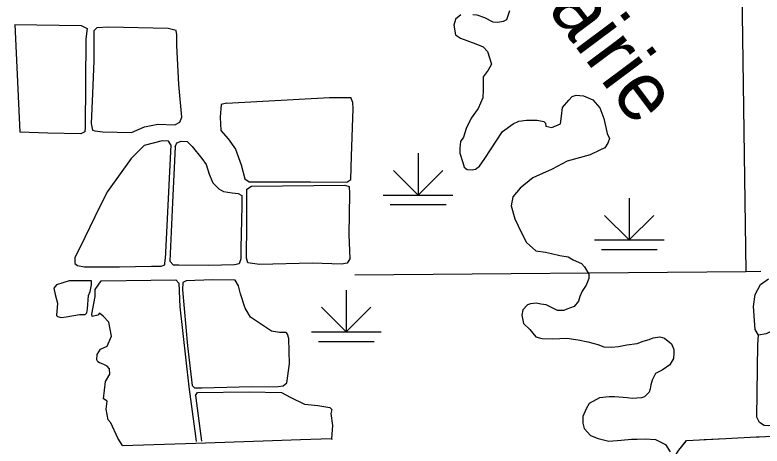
# Model space of a CAD drawing. Extents: x 1127717 to 1741049, y 2026793 to 2244711.
# Drawn here: x 1332701 to 1338062, y 2100937 to 2104033 of the extents above; entities that cross this region are included whole.
import ezdxf

# ---------------------------------------------------------------- set-up
doc = ezdxf.new("R2010")
doc.units = 0
for name, color, linetype in [('35', 7, 'Continuous'), ('4', 7, 'Continuous'), ('43', 7, 'Continuous'), ('44', 7, 'Continuous')]:
    doc.layers.add(name, color=color, linetype=linetype)

msp = doc.modelspace()

# ---------------------------------------------------------------- linework, layer by layer
at = {"layer": '35'}
for points in [[(1336249.8, 2104062.1), (1336228.9, 2103996.9), (1336203.3, 2103985.3), (1336166, 2103978.3), (1336133.4, 2103980.6), (1336072.9, 2104013.2), (1336017.1, 2104031.9), (1335986.8, 2104034.2)], [(1335900.7, 2104034.2), (1335861.1, 2104003.9), (1335861.1, 2103999.3), (1335849.5, 2103959.7), (1335863.4, 2103889.8), (1335898.4, 2103866.6), (1336007.8, 2103824.6), (1336061.3, 2103803.7), (1336091.6, 2103771.1), (1336119.5, 2103680.3), (1336096.2, 2103636), (1336061.3, 2103589.5), (1336061.3, 2103547.6), (1336061.3, 2103496.3), (1336059, 2103438.1), (1336024, 2103361.3), (1335975.2, 2103291.4), (1335937.9, 2103216.9), (1335919.3, 2103156.4), (1335898.4, 2103123.8), (1335893.7, 2103077.2), (1335893.7, 2103039.9), (1335914.7, 2102972.8), (1335924, 2102940.2)], [(1332701.2, 2103964.9), (1333176.8, 2103956.3)], [(1332701.2, 2103964.9), (1332736.7, 2103191.8)], [(1333176.8, 2103956.3), (1333218.9, 2103935.2), (1333211, 2103861.5), (1333205.7, 2103224.7), (1333203.1, 2103193.1), (1333174.2, 2103180), (1332937.4, 2103185.2), (1332736.7, 2103191.8)], [(1333289.9, 2103940.5), (1333266.2, 2103919.4), (1333266.2, 2103703.7), (1333258.3, 2103469.4), (1333247.8, 2103253.6), (1333258.3, 2103206.3), (1333274.1, 2103201), (1333332, 2103193.1), (1333537.2, 2103187.9), (1333631.9, 2103230), (1333726.6, 2103248.4)], [(1333800.2, 2103935.2), (1333371.5, 2103945.8), (1333289.9, 2103940.5)], [(1333863.4, 2103890.5), (1333858.1, 2103922.1), (1333800.2, 2103935.2)], [(1333726.6, 2103248.4), (1333847.6, 2103243.1), (1333884.4, 2103264.2), (1333897.6, 2103298.4), (1333876.5, 2103532.6), (1333863.4, 2103814.2), (1333863.4, 2103890.5)], [(1335924, 2102940.2), (1335944.9, 2102923.9), (1335982.2, 2102921.5), (1336005.4, 2102926.2), (1336033.4, 2102947.2), (1336072.9, 2103003), (1336112.5, 2103063.6), (1336198.6, 2103196.3), (1336275.4, 2103252.2), (1336317.3, 2103270.8), (1336370.9, 2103277.8), (1336412.8, 2103277.8), (1336447.7, 2103277.8), (1336496.6, 2103268.5), (1336508.2, 2103256.8), (1336510.5, 2103233.6), (1336552.4, 2103224.2), (1336615.3, 2103249.9), (1336622.3, 2103305.7), (1336629.2, 2103368.6), (1336675.8, 2103422.2), (1336699.1, 2103447.8), (1336727, 2103457.1), (1336780.5, 2103452.4), (1336848, 2103424.5), (1336896.9, 2103366.3), (1336927.2, 2103289.4), (1336950.4, 2103182.3), (1336966.7, 2103145.1), (1336955.1, 2103112.5), (1336934.2, 2103077.5), (1336896.9, 2103061.2), (1336829.4, 2103028.6), (1336664.1, 2102982.1), (1336554.8, 2102926.2), (1336417.4, 2102863.3), (1336326.6, 2102788.8), (1336273.1, 2102725.9), (1336261.5, 2102663.1), (1336287.1, 2102569.9), (1336336, 2102467.5), (1336370.9, 2102400), (1336438.4, 2102338.3), (1336508.2, 2102328.9), (1336550.1, 2102319.6), (1336610.6, 2102305.7), (1336671.1, 2102296.3), (1336706, 2102275.4), (1336766.6, 2102247.4), (1336787.5, 2102224.2), (1336817.8, 2102170.6), (1336817.8, 2102140.3), (1336799.2, 2102091.4), (1336771.2, 2102049.5), (1336754.9, 2102009.9), (1336745.6, 2101977.3), (1336713, 2101940.1), (1336661.8, 2101919.1), (1336638.5, 2101909.8), (1336594.3, 2101909.8), (1336566.4, 2101923.8), (1336512.9, 2101951.7), (1336475.6, 2101956.4), (1336443, 2101963.4), (1336401.1, 2101958.7), (1336377.8, 2101951.7), (1336345.3, 2101914.5), (1336338.3, 2101877.2), (1336349.9, 2101816.7), (1336396.5, 2101774.8), (1336438.4, 2101721.2), (1336482.6, 2101709.6), (1336561.7, 2101707.2), (1336661.8, 2101711.9), (1336743.3, 2101700.3), (1336810.8, 2101686.3), (1336882.9, 2101665.3), (1336927.2, 2101649), (1336980.7, 2101646.7), (1337031.9, 2101651.4), (1337092.4, 2101663), (1337166.9, 2101674.6), (1337208.8, 2101690.9), (1337253, 2101702.6), (1337281, 2101714.2), (1337327.5, 2101721.2), (1337362.4, 2101711.9), (1337411.3, 2101670), (1337429.9, 2101630.4), (1337429.9, 2101604.8), (1337427.6, 2101565.2), (1337399.7, 2101521), (1337346.1, 2101481.4), (1337297.3, 2101456.9), (1337274, 2101410.4), (1337264.7, 2101377.8), (1337260, 2101347.5), (1337253, 2101324.2), (1337232.1, 2101305.6), (1337218.1, 2101289.3), (1337197.2, 2101282.3)], [(1334218.5, 2103398.4), (1334181.7, 2103390.5), (1334173.8, 2103298.4), (1334179.1, 2103203.6), (1334231.7, 2103143.1), (1334284.3, 2103069.4), (1334323.7, 2102956.3), (1334350, 2102856.3), (1334381.6, 2102835.2), (1334463.2, 2102835.2), (1334820.9, 2102835.2), (1335081.4, 2102832.6), (1335110.3, 2102851)], [(1334218.5, 2103398.4), (1334957.7, 2103440.5), (1335076.1, 2103440.5), (1335110.3, 2103440.5)], [(1335110.3, 2102851), (1335115.6, 2103019.4), (1335128.7, 2103361.5), (1335126.1, 2103403.6), (1335110.3, 2103440.5)], [(1333818.7, 2103101), (1333802.9, 2103127.3), (1333758.2, 2103130), (1333629.3, 2103095.8), (1333534.6, 2103001), (1333366.2, 2102764.2), (1333311, 2102656.3), (1333203.1, 2102435.2), (1333132.1, 2102287.8), (1333132.1, 2102248.4), (1333150.5, 2102232.6), (1333200.5, 2102224.7), (1333450.4, 2102224.7), (1333681.9, 2102230), (1333750.3, 2102230), (1333776.6, 2102237.8), (1333779.2, 2102280)], [(1333818.7, 2103101), (1333779.2, 2102280)], [(1333850.2, 2103085.2), (1333863.4, 2103114.2), (1333894.9, 2103127.3), (1333937, 2103124.7), (1333973.9, 2103087.9), (1334042.3, 2103001), (1334073.8, 2102958.9), (1334094.9, 2102890.5), (1334121.2, 2102827.3), (1334163.3, 2102785.2), (1334197.5, 2102764.2), (1334260.6, 2102756.3), (1334302.7, 2102751), (1334329, 2102735.2), (1334329, 2102661.5), (1334321.1, 2102358.9), (1334321.1, 2102282.6), (1334310.6, 2102245.7), (1334276.4, 2102237.8), (1334089.6, 2102232.6), (1333876.5, 2102235.2), (1333839.7, 2102235.2), (1333813.4, 2102264.2)], [(1333850.2, 2103085.2), (1333831.8, 2102685.2), (1333813.4, 2102264.2)], [(1334397.4, 2102803.6), (1335068.2, 2102811.5), (1335099.8, 2102801), (1335102.4, 2102748.4), (1335097.1, 2102456.3)], [(1334371.1, 2102253.6), (1334363.2, 2102285.2), (1334365.8, 2102537.9), (1334365.8, 2102737.9), (1334365.8, 2102782.6), (1334397.4, 2102803.6)], [(1335097.1, 2102456.3), (1335105, 2102282.6), (1335084, 2102251), (1335044.5, 2102243.1), (1334836.7, 2102251), (1334455.3, 2102240.5), (1334371.1, 2102253.6)], [(1338576.9, 2102170.2), (1338549.7, 2102113.6), (1338522.5, 2102095.4), (1338432, 2102050.2), (1338364.1, 2101998.1), (1338307.5, 2101918.9), (1338230.6, 2101839.6), (1338146.9, 2101771.7), (1338090.3, 2101742.3), (1338036, 2101733.2)], [(1333251.7, 2102124.4), (1333090.3, 2102122.6), (1333000.3, 2102095.3), (1332980.9, 2102070.6), (1332988.8, 2102025.5), (1332999.4, 2101990.2), (1333007.3, 2101962), (1333000.3, 2101875.5)], [(1333000.3, 2101875.5), (1333006.4, 2101866.6), (1333032, 2101860.5), (1333069.1, 2101864.9), (1333165.3, 2101881.7), (1333205.9, 2101882.5), (1333218.2, 2101894.9), (1333221.7, 2101923.1), (1333227.9, 2102018.5), (1333242, 2102047.6), (1333251.7, 2102095.3), (1333251.7, 2102124.4)], [(1333277.3, 2102060.7), (1333319.7, 2102124.2)], [(1333319.7, 2102124.2), (1333856.1, 2102131.3), (1333877.3, 2102106.6), (1333884.4, 2101937.1), (1333947.9, 2101361.6), (1333997.3, 2101008.5), (1334000.5, 2100970.5)], [(1333929.1, 2102123), (1333905.5, 2102112.5), (1333902.8, 2102059.8), (1333939.7, 2101657.2), (1333973.9, 2101373), (1333989.7, 2101354.6), (1334042.3, 2101354.6), (1334310.6, 2101362.4), (1334589.4, 2101365.1), (1334626.3, 2101370.3), (1334652.6, 2101391.4), (1334671, 2101528.2), (1334665.7, 2101709.8), (1334657.8, 2101741.4), (1334647.3, 2101751.9), (1334600, 2101751.9), (1334542.1, 2101762.5), (1334392.1, 2101862.5), (1334352.7, 2101928.2), (1334318.5, 2102030.9), (1334305.3, 2102088.8), (1334281.6, 2102128.2)], [(1334281.6, 2102128.2), (1334118.6, 2102130.9), (1333929.1, 2102123)], [(1338024.7, 2101144.6), (1338031.4, 2101669.8), (1338036, 2101733.2), (1338013.3, 2101774), (1337999.8, 2101939.2), (1338013.3, 2102025.3), (1338051.8, 2102097.7), (1338108.4, 2102138.5)], [(1333472.3, 2100940.7), (1333439.7, 2100994.3), (1333390.3, 2101103.8), (1333369.1, 2101125), (1333355, 2101202.7), (1333362, 2101259.2), (1333337.3, 2101276.8), (1333351.4, 2101400.4), (1333383.2, 2101453.4), (1333379.7, 2101492.2), (1333362, 2101509.8), (1333344.4, 2101520.4), (1333323.2, 2101531), (1333309.1, 2101534.6), (1333295, 2101541.6), (1333287.9, 2101555.7), (1333291.4, 2101594.6), (1333316.1, 2101633.4), (1333362, 2101654.6), (1333393.8, 2101725.2), (1333376.1, 2101827.6), (1333333.8, 2101870), (1333309.1, 2101891.2), (1333295, 2101877.1), (1333256.1, 2101866.5), (1333252.6, 2101884.1), (1333277.3, 2102011.2), (1333277.3, 2102060.7)], [(1333997.5, 2101299.6), (1334010.7, 2101320.6), (1334381.6, 2101325.9), (1334613.1, 2101320.6), (1334676.2, 2101289), (1334778.8, 2101239), (1334873.5, 2101228.5), (1334960.3, 2101212.7), (1334976.1, 2101199.6), (1334968.2, 2101170.6), (1334978.8, 2101083.8), (1334973.5, 2100991.7), (1334976, 2100984.7)], [(1333997.5, 2101299.6), (1334038.8, 2100971.5)], [(1337197.2, 2101282.3), (1337129.7, 2101277.6), (1337094.8, 2101282.3), (1337064.5, 2101286.9), (1337004, 2101289.3), (1336964.4, 2101289.3), (1336894.6, 2101282.3), (1336822.4, 2101242.7), (1336799.2, 2101205.5), (1336775.9, 2101149.6), (1336775.9, 2101100.7), (1336785.2, 2101063.4), (1336831.7, 2101012.2), (1336885.3, 2100991.2), (1336962.1, 2100972.6), (1337050.5, 2100979.6), (1337125, 2100986.6), (1337166.9, 2100986.6), (1337222.8, 2100988.9), (1337297.3, 2100984.2), (1337369.4, 2100949.3), (1337402, 2100895.8)], [(1338726.2, 2101106.1), (1338481.8, 2101099.3), (1338155.9, 2101092.5), (1338108.4, 2101083.4), (1338076.7, 2101085.7), (1338042.8, 2101106.1), (1338024.7, 2101144.6)], [(1333472.3, 2100940.7), (1334000, 2100958.8), (1334483, 2100975.5), (1334749.4, 2100983.8), (1334973.5, 2100991.7)]]:
    msp.add_lwpolyline(points, dxfattribs=at)
at = {"layer": '4'}
for points in [[(1337884.5, 2106392.9), (1337944.3, 2102189.6)], [(1335139.4, 2102165.8), (1337944.3, 2102189.6)], [(1337944.3, 2102189.6), (1338053.3, 2102193)]]:
    msp.add_lwpolyline(points, dxfattribs=at)
at = {"layer": '43'}
for points in [[(1337402, 2100811.9), (1337465.8, 2100908.2), (1337520.5, 2100977.5), (1337801.5, 2100992.1), (1338020.4, 2101003.1), (1338286.7, 2101014), (1338866.8, 2101025), (1339454.2, 2101054.2), (1339651.2, 2101039.6), (1339829.9, 2101039.6), (1339972.2, 2101065.1), (1340154.6, 2101061.5)], [(1337646.5, 2100984.1), (1337801.5, 2100992.1), (1338020.4, 2101003.1), (1338042, 2101004)], [(1337402, 2100811.9), (1337465.8, 2100908.2), (1337516.9, 2100973)]]:
    msp.add_lwpolyline(points, dxfattribs=at)
at = {"layer": '44'}
for p, q in [((1335594.2, 2103039.9), (1335594.2, 2102739.9)), ((1335594.2, 2102739.9), (1335417.4, 2102916.7)), ((1335594.2, 2102739.9), (1335771, 2102916.7)), ((1335344.2, 2102739.9), (1335844.2, 2102739.9)), ((1337109, 2102717), (1337109, 2102417)), ((1335394.2, 2102671.7), (1335794.2, 2102671.7)), ((1337109, 2102417), (1336932.2, 2102593.8)), ((1337109, 2102417), (1337285.8, 2102593.8)), ((1336859, 2102417), (1337359, 2102417)), ((1336909, 2102348.9), (1337309, 2102348.9)), ((1335078.6, 2102057.1), (1335078.6, 2101757.1)), ((1335078.6, 2101757.1), (1334901.8, 2101933.9)), ((1335078.6, 2101757.1), (1335255.4, 2101933.9)), ((1334828.6, 2101757.1), (1335328.6, 2101757.1)), ((1334878.6, 2101689), (1335278.6, 2101689))]:
    msp.add_line(p, q, dxfattribs=at)

# ---------------------------------------------------------------- texts
at = {"layer": '35'}
msp.add_text('Prairie', height=422.4, rotation=306.7868, dxfattribs=at).set_placement((1336181, 2104527.5))

doc.saveas('drawing.dxf')
